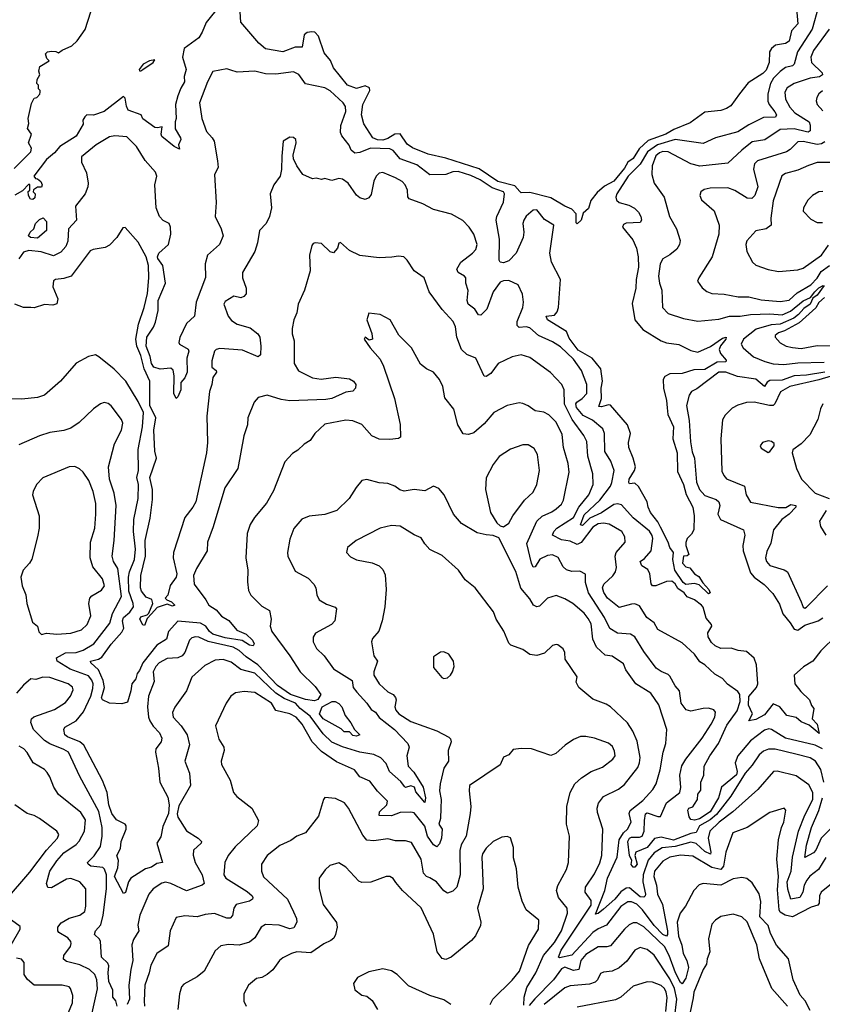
# Model space of a CAD drawing. Extents: x 1246230 to 1426786, y 660032 to 763141.
# Tile 453 of 566: x 1371733 to 1376315, y 710595 to 716219. Entities that reach past the tile are written whole.
import ezdxf

# ---------------------------------------------------------------- set-up
doc = ezdxf.new("R2010")
doc.units = 0

msp = doc.modelspace()

# ---------------------------------------------------------------- linework, layer by layer
at = {"layer": '0CON10XD'}
for points in [[(1371700.8, 715369.2), (1371795.8, 715465), (1371800.8, 715485), (1371783.3, 715515), (1371800, 715565), (1371777, 715597), (1371783.9, 715626.1), (1371781.2, 715655), (1371799.3, 715740.7), (1371815, 715770), (1371830, 715775), (1371847, 715793), (1371850, 715805), (1371850, 715815), (1371840, 715825), (1371840, 715845), (1371830, 715855), (1371833, 715877), (1371847.5, 715905), (1371842.5, 715925), (1371848.3, 715951.7), (1371900, 715985), (1371887.5, 715997.5), (1371879.2, 716025), (1371891.2, 716035), (1371915, 716039.6), (1371938.2, 716038.2), (1371955, 716030), (1371974.6, 716045.4), (1372030.6, 716069.4), (1372060.8, 716099.2), (1372107.2, 716162.7), (1372138.2, 716265)], [(1372875, 716300.3), (1372796.3, 716203.7), (1372775, 716148.1), (1372754.6, 716115), (1372671.1, 716055), (1372662.1, 716005), (1372682.9, 715935), (1372672.2, 715895), (1372673.1, 715865), (1372651.7, 715828.3), (1372635.9, 715784.1), (1372622, 715735), (1372626.7, 715655), (1372620, 715635), (1372620, 715595), (1372651.4, 715545), (1372652.9, 715535), (1372639.4, 715505), (1372645, 715480), (1372615, 715495.5), (1372545, 715552.7), (1372540.8, 715565), (1372546.4, 715606.4), (1372519.2, 715600.8), (1372505, 715604), (1372435, 715652.9), (1372425.5, 715675.5), (1372352.4, 715702.4), (1372341.6, 715725), (1372335, 715770), (1372325, 715780.8), (1372215, 715695.6), (1372154.5, 715674.5), (1372115.8, 715675.8), (1372104.4, 715665), (1372093.3, 715645), (1372095, 715622.5), (1372055, 715553.3), (1371961.1, 715495), (1371931.2, 715458.8), (1371885, 715420.9), (1371813.3, 715325), (1371822.5, 715312.5), (1371835, 715310), (1371852.5, 715295), (1371860, 715275), (1371857, 715263), (1371835, 715262.5), (1371811.7, 715248.3), (1371810, 715235), (1371820, 715225), (1371818.3, 715201.7), (1371807, 715193), (1371793.6, 715193.6), (1371782.5, 715215), (1371781.7, 715238.3), (1371790, 715245), (1371790, 715275), (1371785, 715280), (1371748.3, 715241.7), (1371705, 715216.7)], [(1376292.9, 716295), (1376257.2, 716165), (1376172.9, 716035), (1376154.5, 715965), (1376144.1, 715955.9), (1376105, 715945.8), (1376075, 715923.4), (1376035.6, 715885), (1376019.5, 715855), (1376004.4, 715795), (1376004.3, 715754.3), (1376011.4, 715735), (1376043.6, 715693.6), (1376053.9, 715675), (1376048.2, 715661.8), (1375979.5, 715660.5), (1375895, 715619.5), (1375831.9, 715578.1), (1375705, 715544.6), (1375635, 715512.5), (1375475, 715535.7), (1375374.8, 715505.2), (1375317.7, 715465), (1375275.6, 715394.4), (1375206, 715325), (1375142.1, 715225), (1375136.4, 715205), (1375139.2, 715189.2), (1375154.2, 715175), (1375209.9, 715159.9), (1375242.3, 715142.3), (1375265, 715120.6), (1375279.5, 715095), (1375282.9, 715075), (1375275, 715061.2), (1375195, 715057.5), (1375180.2, 715049.8), (1375174.3, 715035), (1375232.6, 714962.6), (1375253.4, 714913.4), (1375263.9, 714863.9), (1375264.7, 714805), (1375251.4, 714735), (1375251.1, 714685), (1375228.5, 714598.5), (1375245.3, 714505.3), (1375290.5, 714450.5), (1375395, 714384.4), (1375425, 714373.3), (1375495, 714363.6), (1375565, 714330.4), (1375605, 714320.4), (1375677, 714353), (1375745, 714399.6), (1375766, 714405), (1375764.3, 714395), (1375732.7, 714357.3), (1375726.8, 714335), (1375732.7, 714312.7), (1375766.7, 714275), (1375763.8, 714265), (1375715, 714262.2), (1375645, 714220.4), (1375580.4, 714219.6), (1375515, 714197.6), (1375445, 714196.8), (1375415, 714180.4), (1375406.8, 714163.2), (1375407.6, 714115), (1375425.6, 714045), (1375428.5, 714001.5), (1375433, 713965), (1375465, 713894), (1375462.4, 713825), (1375485.3, 713745), (1375488.8, 713638.8), (1375522.7, 713565), (1375537.2, 713507.2), (1375575.4, 713435), (1375584.2, 713385.8), (1375582, 713305), (1375568.8, 713281.2), (1375543.3, 713255), (1375536.4, 713233.6), (1375536.2, 713215), (1375552.5, 713165), (1375543.3, 713156.7), (1375522.9, 713155), (1375517.5, 713115), (1375535, 713093.8), (1375559.3, 713089.3), (1375584.3, 713055), (1375609.3, 713039.3), (1375632.7, 713002.7), (1375667.7, 712965), (1375674.2, 712945), (1375665, 712939.5), (1375612.1, 712992.1), (1375585, 712998.8), (1375535, 712993.3), (1375519.8, 713005), (1375473.7, 713075), (1375461.2, 713135), (1375464.6, 713175), (1375444.5, 713204.5), (1375435.5, 713235), (1375391.2, 713321.2), (1375375, 713351.6), (1375333.4, 713403.5), (1375320, 713435), (1375315.4, 713465), (1375265, 713553.2), (1375245, 713571.1), (1375215, 713568.1), (1375210.4, 713575), (1375211.7, 713595), (1375243.3, 713645), (1375247.8, 713665), (1375235.5, 713715), (1375210, 713775), (1375208.8, 713805), (1375219.3, 713855), (1375202.2, 713905), (1375105, 714016.7), (1375095, 714020.2), (1375055, 714007.6), (1375039.7, 714009.7), (1375054.1, 714055), (1375051.6, 714115), (1375059.5, 714155), (1375050, 714225), (1375001.7, 714285), (1374920.8, 714330.8), (1374869.6, 714399.6), (1374855, 714437.7), (1374745.5, 714505), (1374738.2, 714525), (1374785, 714531.2), (1374800.9, 714550.9), (1374808, 714575), (1374820.4, 714735), (1374768.5, 714835), (1374758.8, 714885), (1374782.5, 715045), (1374728.8, 715078.8), (1374685, 715133.8), (1374665, 715132), (1374625, 715096.9), (1374611.2, 715075), (1374605.5, 715055), (1374610.8, 715005), (1374606.9, 714975), (1374566.4, 714885), (1374525, 714841.4), (1374495, 714830.4), (1374476.2, 714835), (1374470.6, 714845), (1374472.5, 714965), (1374452.7, 715075), (1374456.7, 715095), (1374495, 715176), (1374500, 715225), (1374495, 715236), (1374429.1, 715259.1), (1374361.8, 715305), (1374308.5, 715328.5), (1374235, 715352.9), (1374205, 715350.3), (1374165, 715334.7), (1374075, 715333.1), (1374000.1, 715390.1), (1373905, 715423.6), (1373865, 715472), (1373845, 715481.2), (1373734.8, 715485.2), (1373675, 715461.5), (1373645, 715457.5), (1373625, 715474.4), (1373612.7, 715502.7), (1373570.9, 715555), (1373564.1, 715574.1), (1373565.8, 715615), (1373594.7, 715695), (1373593.4, 715723.4), (1373578.5, 715745), (1373505, 715812.9), (1373475, 715830), (1373365, 715852.5), (1373325.9, 715905.9), (1373295, 715921.2), (1373195, 715907.8), (1373135, 715910.6), (1373075, 715924.5), (1372975, 715920), (1372938.3, 715931.7), (1372915, 715938), (1372835, 715923.3), (1372805, 715863.8), (1372758.9, 715745), (1372772.2, 715655), (1372799.7, 715579.7), (1372832, 715545), (1372842, 715525), (1372862.5, 715412.5), (1372865.8, 715375), (1372845.6, 715335), (1372854.4, 715174.4), (1372849.5, 715095), (1372882.5, 715025), (1372893.6, 714985), (1372873.3, 714935), (1372804.6, 714875), (1372792.1, 714825), (1372793.2, 714746.8), (1372740, 714605), (1372730.9, 714525), (1372685.7, 714484.3), (1372646.3, 714403.7)], [(1376167.1, 716282.9), (1376175.3, 716195), (1376139.5, 716155), (1376125, 716095.7), (1376105, 716082.5), (1376046.9, 716073.1), (1376024.5, 716055), (1376013.8, 716035), (1376010.8, 715975), (1375995, 715931.5), (1375975, 715911.1), (1375892.2, 715857.8), (1375841.9, 715795), (1375792, 715728), (1375768, 715712), (1375735, 715701.1), (1375645, 715690.5), (1375560, 715630), (1375467.9, 715592.1), (1375421.3, 715565), (1375320.2, 715529.8), (1375269.2, 715480.8), (1375234.4, 715425.6), (1375204.6, 715405.4), (1375185, 715371.1), (1375125, 715297.6), (1375071.8, 715268.2), (1375028.7, 715231.3), (1374993.8, 715186.2), (1374979.2, 715140.8), (1374948.8, 715115), (1374938.1, 715075), (1374915, 715052.5), (1374909.2, 715059.2), (1374909.5, 715109.5), (1374885, 715137.5), (1374845, 715154.2), (1374765, 715201.6), (1374645, 715231.9), (1374595, 715230.6), (1374588.7, 715238.7), (1374560.2, 715270.2), (1374463.2, 715295), (1374355, 715367.1), (1374165, 715428), (1374065, 715450.6), (1373975, 715486.5), (1373945, 715508.4), (1373905, 715567.1), (1373875, 715566), (1373835, 715540.5), (1373805, 715530.6), (1373775, 715533), (1373748.5, 715545), (1373696.9, 715625), (1373684.3, 715675), (1373691.6, 715735), (1373732.4, 715815), (1373729.8, 715829.8), (1373705, 715840.8), (1373655, 715826.5), (1373605, 715846), (1373525, 715943.3), (1373507, 715987), (1373470.5, 716029.5), (1373438.8, 716125), (1373417, 716147), (1373400.4, 716150.4), (1373373.6, 716146.4), (1373356.6, 716133.4), (1373345, 716063.1), (1373305, 716062.9), (1373235, 716035.9), (1373135, 716053.5), (1373097.9, 716085), (1372995.5, 716205.5), (1372991.4, 716265)], [(1376354.8, 716165.2), (1376265, 716042.9), (1376250, 716005), (1376253.7, 715975), (1376313.6, 715915), (1376315.3, 715905), (1376298.2, 715891.9), (1376245, 715884.4), (1376155, 715854.7), (1376115, 715829.6), (1376101.8, 715805), (1376104.7, 715765), (1376128.7, 715718.7), (1376157.8, 715687.8), (1376239.7, 715635), (1376245.8, 715615.8), (1376245, 715584.4), (1376235, 715576.7), (1376225, 715577.7), (1376155, 715596.7), (1376075, 715591.6), (1375987.5, 715532.5), (1375915, 715521.2), (1375855.5, 715474.5), (1375775, 715400.5), (1375615, 715383.3), (1375565, 715395.4), (1375435, 715464.6), (1375405, 715466.5), (1375385, 715459.5), (1375365, 715441.8), (1375342.7, 715385), (1375341.1, 715335), (1375354.4, 715285), (1375412.2, 715205), (1375441.8, 715095), (1375483.1, 715025), (1375502.4, 714957.6), (1375500, 714935), (1375485, 714909.4), (1375444.7, 714875.3), (1375405, 714852.9), (1375388.5, 714825), (1375378.8, 714755), (1375384.6, 714715), (1375398.8, 714675), (1375401.9, 714575), (1375435, 714540.6), (1375522.6, 714512.6), (1375605, 714497.2), (1375725, 714508.8), (1375785, 714525.2), (1375845, 714525.2), (1375904.6, 714535.4), (1376015, 714538.9), (1376085, 714533.3), (1376132.3, 714555), (1376205, 714613.2), (1376247.6, 714632.4), (1376271.5, 714665), (1376295, 714688.1), (1376318.8, 714701.2)], [(1372425, 715926.2), (1372435, 715934), (1372495.5, 715974.5), (1372505, 715990), (1372472.9, 715985), (1372437.8, 715965), (1372414.6, 715934.6), (1372417, 715927), (1372425, 715926.2)], [(1376315, 715812.5), (1376294.6, 715795), (1376283.6, 715775), (1376280.4, 715755), (1376286.4, 715735), (1376318, 715698)], [(1376138.9, 712238.9), (1376111.5, 712245), (1376072.1, 712295), (1376035, 712311.5), (1375985, 712249.2), (1375935, 712221.4), (1375894.5, 712214.5), (1375916, 712255), (1375894.2, 712304.2), (1375895, 712352.5), (1375938.3, 712405), (1375946.1, 712425), (1375938.7, 712535), (1375925, 712573.1), (1375881.1, 712611.1), (1375835, 712616.1), (1375795, 712629.3), (1375735, 712627), (1375702.4, 712642.4), (1375682.7, 712662.7), (1375664.1, 712695), (1375662.2, 712717.8), (1375683.8, 712755), (1375682.2, 712765), (1375651.2, 712801.2), (1375633.9, 712863.9), (1375625.7, 712875), (1375585.5, 712905.5), (1375543.6, 712923.6), (1375525.7, 712945), (1375490.5, 712970.5), (1375475, 712996.9), (1375455, 713012.5), (1375425, 713009.5), (1375365, 712985.6), (1375345, 712986.2), (1375337.1, 712997.1), (1375329.5, 713055), (1375319.2, 713079.2), (1375285, 713100.4), (1375274.6, 713125), (1375298.9, 713141.1), (1375337.5, 713185), (1375347.1, 713255), (1375342.6, 713272.6), (1375328.1, 713298.1), (1375234.1, 713374.1), (1375167.8, 713447.8), (1375145, 713454.8), (1375125, 713449.2), (1375055, 713402.4), (1374987.2, 713372.8), (1374945, 713330.8), (1374935, 713334), (1374955, 713390.8), (1375045.1, 713474.9), (1375105.3, 713555), (1375114.1, 713575), (1375125.9, 713645), (1375108.2, 713698.2), (1375073, 713753), (1375071.1, 713855), (1375061.7, 713881.7), (1375001.9, 713931.9), (1374948.9, 713958.9), (1374912.4, 714005), (1374908.4, 714025), (1374912.5, 714035), (1374944.3, 714055.7), (1374970.8, 714085), (1374969.7, 714135), (1374939.6, 714215), (1374895, 714280.5), (1374820.5, 714350.5), (1374775, 714379.6), (1374694.3, 714415), (1374645, 714459.5), (1374625, 714464.5), (1374585, 714461.4), (1374572.5, 714472.5), (1374572.3, 714495), (1374605.4, 714575), (1374609.5, 714605), (1374602.4, 714652.4), (1374578.8, 714705), (1374525, 714728.9), (1374495, 714727.5), (1374475, 714719.5), (1374435, 714664.3), (1374400, 714565), (1374365, 714531.4), (1374352.6, 714532.6), (1374331.4, 714565), (1374293.6, 714593.6), (1374287.5, 714615), (1374293.1, 714673.1), (1374280, 714715), (1374279.2, 714745), (1374272, 714755), (1374236, 714775), (1374227.5, 714795), (1374250.8, 714835), (1374317.5, 714885), (1374336.7, 714906.7), (1374344.2, 714935), (1374325.6, 714995), (1374299.4, 715035), (1374262.7, 715072.7), (1374197.6, 715107.6), (1374095.4, 715135.4), (1374035, 715168.1), (1373955.9, 715195.9), (1373947.7, 715207.7), (1373946.7, 715245), (1373933.3, 715275), (1373915.3, 715295.3), (1373878, 715315), (1373805, 715345.6), (1373785, 715342.5), (1373767.1, 715325), (1373755, 715296.2), (1373739.3, 715220.7), (1373725, 715202), (1373705, 715192), (1373675, 715201.4), (1373655, 715217.1), (1373607.1, 715285), (1373575, 715308.9), (1373555, 715311.5), (1373515, 715300), (1373475, 715312), (1373455, 715306.2), (1373425, 715313.3), (1373405, 715310), (1373348.8, 715335), (1373314.5, 715384.5), (1373295.8, 715425), (1373294, 715445), (1373311.2, 715515), (1373308.8, 715535), (1373295.9, 715545.9), (1373275, 715548), (1373236.2, 715525), (1373228.8, 715438.8), (1373227, 715363), (1373220, 715325), (1373183.9, 715276.1), (1373162, 715225), (1373170, 715145), (1373159.4, 715095), (1373139.4, 715055), (1373101.4, 715015), (1373090, 714945), (1373074.4, 714895), (1373004.3, 714775), (1373004.4, 714745), (1373025.8, 714685), (1373025.8, 714654.2), (1373012.3, 714637.7), (1372995, 714630), (1372955, 714640.6), (1372905, 714609.2), (1372898.6, 714595), (1372922.5, 714525), (1372941.2, 714501.2), (1372975, 714480), (1373049.3, 714459.3), (1373092.9, 714425), (1373103.1, 714405), (1373110, 714355), (1373107.5, 714305), (1373095, 714294.3), (1373005, 714332.1), (1372875, 714340.5), (1372854.5, 714335.5), (1372844.4, 714325.6), (1372829.7, 714270.3), (1372829.4, 714235), (1372855, 714215.5), (1372856.1, 714205), (1372834.7, 714175), (1372829.6, 714135), (1372815.5, 714095), (1372800.5, 713955), (1372804.1, 713805), (1372798.3, 713745), (1372737.4, 713465), (1372721.8, 713435), (1372675.9, 713375), (1372611.6, 713175), (1372609.3, 713145), (1372629.2, 713055), (1372626.8, 713035), (1372592.6, 712987.4), (1372578.2, 712931.8), (1372562.9, 712915), (1372572.5, 712905), (1372598.9, 712895), (1372618.6, 712875), (1372605, 712870), (1372575, 712880.5), (1372517.9, 712862.1), (1372485.3, 712824.7), (1372461.2, 712798.8), (1372445, 712758.8), (1372435, 712763.3), (1372419.4, 712795), (1372425, 712808.5), (1372460, 712820), (1372470, 712830), (1372492.9, 712885), (1372486.9, 712906.9), (1372455, 712921.4), (1372428.6, 712955), (1372421.9, 712975), (1372424.5, 713045), (1372450.2, 713155), (1372448.4, 713245), (1372477.1, 713372.9), (1372490.5, 713479.5), (1372491.2, 713535), (1372475.6, 713605), (1372513.8, 713715), (1372504.1, 713755), (1372499.2, 713875), (1372509.9, 713945), (1372475.5, 714015.5), (1372474.9, 714154.9), (1372443.3, 714225), (1372425, 714301.1), (1372401.7, 714355), (1372396.2, 714395), (1372410.4, 714479.6), (1372443.6, 714575), (1372462.3, 714655), (1372470, 714745), (1372468.2, 714815), (1372455, 714864), (1372408.7, 714948.7), (1372335, 715032.5), (1372320.5, 715029.5), (1372288.1, 714975), (1372245, 714930.7), (1372221.3, 714918.7), (1372152.6, 714907.4), (1372135, 714898.1), (1372025.9, 714754.1), (1371985, 714740.9), (1371937.5, 714735), (1371925, 714726.7), (1371922.4, 714692.4), (1371950.8, 714625), (1371943.9, 714596.1), (1371921.2, 714588.8), (1371875, 714592.2), (1371816.1, 714573.9), (1371795.6, 714574.4), (1371755, 714574.5), (1371705, 714594.2)], [(1372646.3, 714403.7), (1372640.9, 714375), (1372645.5, 714365), (1372695, 714337.8), (1372699.1, 714325), (1372687.3, 714285), (1372688.2, 714205), (1372675.6, 714174.4), (1372652.4, 714147.6), (1372653.3, 714105), (1372635, 714064.2), (1372625, 714055.8), (1372613.4, 714083.4), (1372615.3, 714185.3), (1372608.2, 714218.2), (1372595, 714228.1), (1372535, 714222.2), (1372497.9, 714235), (1372484.8, 714255), (1372476.8, 714295), (1372453.9, 714355), (1372458.9, 714405), (1372497.1, 714462.9), (1372508.3, 714491.7), (1372522.5, 714557.5), (1372523.8, 714615), (1372564.5, 714715), (1372549.1, 714815), (1372520.4, 714855), (1372519.4, 714865), (1372527, 714885), (1372581.9, 714935), (1372595.7, 714995), (1372594.2, 715035), (1372586.5, 715055), (1372552.5, 715072.5), (1372531.1, 715095), (1372511.3, 715145), (1372503.3, 715276.7), (1372514.6, 715324.6), (1372508.7, 715348.7), (1372448.8, 715415), (1372399.4, 715495), (1372345, 715550.8), (1372275, 715556.7), (1372245, 715549.5), (1372169.4, 715505), (1372086.2, 715435), (1372085.3, 715405), (1372113.7, 715345), (1372124.2, 715285), (1372122, 715265), (1372105.9, 715224.1), (1372051.4, 715155), (1372056.7, 715075), (1372010.8, 715025), (1372008, 714955), (1371996.4, 714923.6), (1371968.1, 714891.9), (1371925, 714870), (1371855, 714894.2), (1371785, 714901.5), (1371755, 714891.2), (1371727.4, 714852.6)], [(1376328.9, 715521.1), (1376309.8, 715510.2), (1376285, 715506.7), (1376205, 715522.7), (1376175, 715521.5), (1376131.7, 715478.3), (1376110, 715465), (1375945, 715413.8), (1375927.1, 715395), (1375922.1, 715365), (1375947.1, 715265), (1375929.4, 715215), (1375912.1, 715197.9), (1375885, 715200.4), (1375815, 715244.2), (1375775, 715258.7), (1375675, 715257.1), (1375640.9, 715249.1), (1375620.6, 715235), (1375615.6, 715215), (1375625, 715190), (1375698.2, 715128.2), (1375726.5, 715045), (1375723.6, 714995), (1375686.5, 714865), (1375609.2, 714745), (1375602.9, 714725), (1375628, 714688), (1375656.3, 714666.3), (1375684.6, 714654.6), (1375755, 714651.8), (1375835, 714636.2), (1375895, 714635.4), (1375965, 714618.4), (1376075, 714610.3), (1376125, 714617.6), (1376171.7, 714658.3), (1376250, 714705), (1376285, 714742), (1376308.3, 714781.7), (1376355, 714815.6)], [(1376435, 715404.2), (1376285, 715403.8), (1376235.6, 715385.6), (1376175, 715360.3), (1376105, 715341.1), (1376083.2, 715326.8), (1376035, 715183.8), (1376021.5, 715085), (1376022.2, 715045), (1375995, 715025.4), (1375936.1, 715013.9), (1375884.6, 714955.4), (1375878.1, 714935), (1375884.4, 714895), (1375916.9, 714835), (1375935, 714816.9), (1376005, 714791.8), (1376065, 714781.5), (1376175, 714791.1), (1376205, 714800), (1376310.9, 714875), (1376349.5, 714930.5)], [(1376317.4, 715237.4), (1376295, 715236.4), (1376258.6, 715215), (1376232.4, 715187.6), (1376207.1, 715145), (1376206, 715125), (1376249.7, 715079.7), (1376285, 715061.4), (1376315, 715060)], [(1371835, 714972), (1371794.4, 714974.4), (1371782.5, 714985), (1371792.5, 715005), (1371812.5, 715025), (1371822.5, 715055), (1371845, 715077.5), (1371867, 715087), (1371886.1, 715066.1), (1371885.7, 715014.3), (1371835, 714972)], [(1376315, 712055.2), (1376275, 712075.8), (1376105, 712115.2), (1376025, 712165.4), (1376009.3, 712169.3), (1375985, 712161.4), (1375905, 712100), (1375832.8, 712015), (1375817, 711975), (1375829.4, 711925), (1375825, 711905.9), (1375740.2, 711835), (1375721.9, 711775), (1375675, 711694.8), (1375614.3, 711654.3), (1375585, 711646.8), (1375565, 711651.8), (1375555, 711666.2), (1375546.2, 711705), (1375552.5, 711715), (1375575, 711723.8), (1375585, 711738.8), (1375602.2, 711765), (1375604.7, 711795), (1375622.1, 711817.9), (1375621.9, 711865), (1375639, 711905), (1375640, 711955), (1375672.2, 712015), (1375721.3, 712085), (1375770.5, 712189.5), (1375827.9, 712272.1), (1375845.6, 712325), (1375844.6, 712365), (1375832.7, 712382.7), (1375774.1, 712424.1), (1375745, 712455.7), (1375701.1, 712481.1), (1375645, 712534.2), (1375615, 712551.9), (1375584.6, 712594.6), (1375515, 712660), (1375375, 712735.4), (1375354.6, 712775), (1375312.9, 712805), (1375271.3, 712871.3), (1375245, 712882.3), (1375225, 712881.7), (1375155, 712861.8), (1375088.2, 712915), (1375067.6, 712947.6), (1375060.8, 712975), (1375067.1, 712995), (1375118.1, 713041.9), (1375134.4, 713065.6), (1375139.3, 713090.7), (1375132.9, 713155), (1375137, 713175), (1375189.6, 713235), (1375187.3, 713265), (1375170, 713295), (1375097.4, 713337.4), (1375065, 713342.8), (1375035, 713340), (1375005, 713320.7), (1374937.3, 713232.7), (1374915, 713222.5), (1374875, 713241), (1374825, 713247.9), (1374774.6, 713275), (1374782.1, 713295), (1374799.6, 713315), (1374895, 713375.9), (1374925.1, 713434.9), (1374982.2, 713505), (1375006.8, 713565), (1375005.3, 713625), (1374976.9, 713726.9), (1374970.1, 713810.1), (1374953.1, 713845), (1374887.6, 713935), (1374842.3, 714022.3), (1374841.8, 714105), (1374828.2, 714135), (1374763.3, 714203.3), (1374645, 714290), (1374595, 714305.4), (1374545, 714293.6), (1374465, 714255.4), (1374421.8, 714198.2), (1374395, 714181.1), (1374383.8, 714183.8), (1374336, 714285), (1374285, 714307.1), (1374254.4, 714335), (1374228.1, 714405), (1374220.8, 714465), (1374207.5, 714495), (1374144, 714564), (1374069.4, 714665), (1374041.4, 714745), (1373984.2, 714785), (1373945, 714846.2), (1373925, 714864), (1373895, 714869.2), (1373856.9, 714863.1), (1373785, 714858.1), (1373675, 714872.5), (1373615, 714901.2), (1373565, 714946), (1373555, 714943.3), (1373547.5, 714915), (1373525, 714888), (1373505, 714894.2), (1373455, 714940.8), (1373420, 714945), (1373408.8, 714941.2), (1373400.5, 714929.5), (1373386.7, 714875), (1373390, 714785), (1373359.4, 714675), (1373323.1, 714595), (1373315.6, 714545), (1373297.1, 714505), (1373288.1, 714455), (1373288.6, 714425), (1373299.2, 714385), (1373300.5, 714255), (1373323.6, 714213.6), (1373405, 714174.1), (1373453.4, 714166.6), (1373537.1, 714177.1), (1373615, 714167.5), (1373638.8, 714155), (1373651.2, 714135), (1373650, 714115), (1373635, 714098), (1373595, 714091.2), (1373514.4, 714055.6), (1373481.1, 714048.9), (1373275, 714042.3), (1373225, 714050), (1373145, 714074.4), (1373095, 714062), (1373070.8, 714035), (1373035.6, 713945), (1373033.1, 713905), (1373011.4, 713841.4), (1372977.1, 713655), (1372904.5, 713545), (1372837.1, 713322.9), (1372804, 713235), (1372803.1, 713185), (1372741.9, 713085), (1372725.7, 713045), (1372729.2, 712995), (1372794.5, 712905), (1372811.8, 712875), (1372855, 712848.4), (1372885, 712812.7), (1372926.9, 712786.9), (1372972.8, 712732.8), (1373025, 712709), (1373062.4, 712675), (1373070.5, 712655), (1373065, 712643.3), (1373045, 712646.7), (1373003.5, 712673.5), (1372905, 712689.2), (1372835, 712710.2), (1372815.7, 712725), (1372795.6, 712755.6), (1372765, 712772.8), (1372635, 712783.1), (1372581.6, 712725), (1372570, 712680), (1372515, 712645.8), (1372434.9, 712545.1), (1372417.4, 712502.7), (1372403.6, 712485), (1372395.5, 712454.5), (1372373, 712425), (1372367.6, 712385), (1372348.3, 712321.7), (1372315, 712311.1), (1372245, 712315.2), (1372204.7, 712334.7), (1372199.9, 712345), (1372205.2, 712365)], [(1376325, 714700.6), (1376285, 714645.3), (1376260.7, 714629.3), (1376245.8, 714595), (1376210, 714570), (1376179.5, 714535), (1376152.8, 714515), (1376075, 714480.9), (1376023.6, 714476.4), (1375938, 714452), (1375864, 714395), (1375851.2, 714365), (1375863.3, 714345), (1375922.9, 714292.9), (1375986.8, 714266.8), (1376035, 714253.3), (1376095, 714249.4), (1376175, 714259.3), (1376325, 714262.8)], [(1376327.3, 714632.7), (1376295, 714604), (1376277, 714573), (1376182.7, 714487.3), (1376098.7, 714441.3), (1376065, 714431.5), (1376046, 714415), (1376046, 714405), (1376075, 714373.3), (1376108, 714355), (1376145, 714346.7), (1376195, 714341.9), (1376285, 714357.9), (1376427.2, 714357.2)], [(1376322.8, 711865), (1376306, 711936), (1376276.7, 711985), (1376245, 712002.7), (1376163.4, 712023.4), (1376045, 712053.5), (1376007.6, 712052.4), (1375979.5, 712040.5), (1375955, 712019.5), (1375915, 711960.9), (1375875, 711916.4), (1375793, 711785), (1375710.4, 711679.6), (1375675, 711649.1), (1375614.3, 711615), (1375593.9, 711576.1), (1375565, 711571.6), (1375465, 711532.5), (1375395, 711549.3), (1375357.5, 711542.5), (1375315, 711490.4), (1375250.5, 711465), (1375244, 711445), (1375257.3, 711395), (1375245, 711378.1), (1375235, 711378.9), (1375224.1, 711394.1), (1375226.7, 711416.7), (1375213.3, 711445), (1375204.3, 711525), (1375214.6, 711545), (1375225, 711550.1), (1375270.7, 711549.3), (1375285.9, 711555), (1375297.6, 711585), (1375300, 711645), (1375305, 711683.1), (1375315, 711688.8), (1375375, 711667.8), (1375391.2, 711668.8), (1375424.7, 711745.3), (1375502, 711805), (1375506.9, 711833.1), (1375501.3, 711905), (1375512.9, 711957.1), (1375535, 711996.2), (1375628.9, 712115), (1375681.2, 712195), (1375701.6, 712235), (1375704.6, 712264.6), (1375695, 712276.5), (1375665, 712285.9), (1375634.7, 712285.3), (1375565, 712268.8), (1375537.9, 712277.9), (1375508.5, 712315), (1375500, 712385), (1375474.5, 712415), (1375445, 712469.4), (1375435, 712480), (1375395, 712495.5), (1375366, 712516), (1375295, 712611.1), (1375244.7, 712694.7), (1375219.6, 712709.6), (1375145, 712714.5), (1375101.3, 712741.3), (1375071.2, 712805), (1374980, 712945), (1374963.4, 713005), (1374963, 713053), (1374929.7, 713069.7), (1374885, 713067.8), (1374855, 713076), (1374836, 713095), (1374806.6, 713146.6), (1374775, 713162.1), (1374745, 713159.4), (1374702.8, 713137.2), (1374675, 713093.5), (1374665, 713092), (1374653.7, 713115), (1374627.1, 713227.1), (1374685, 713354.4), (1374715, 713382.7), (1374771.3, 713408.7), (1374795, 713426.2), (1374825, 713452.7), (1374836.6, 713475), (1374868.9, 713635), (1374864, 713685), (1374837.1, 713775), (1374829.2, 713849.2), (1374795, 713920.6), (1374752.6, 713962.6), (1374725, 713977.5), (1374675.4, 713985.4), (1374635, 714012.9), (1374605, 714027.5), (1374585, 714030), (1374515, 714015.8), (1374440, 713975), (1374385, 713910), (1374325, 713860), (1374295, 713849.4), (1374265, 713854.3), (1374234.5, 713904.5), (1374211.4, 713995), (1374159.7, 714059.7), (1374147.5, 714125), (1374130, 714165), (1374095, 714205.8), (1374054.3, 714224.3), (1374020.9, 714250.9), (1373969.2, 714345), (1373897.8, 714417.8), (1373847.5, 714505), (1373790, 714535), (1373725, 714542.5), (1373714.4, 714505), (1373743.3, 714426.7), (1373746, 714394), (1373728.3, 714388.3), (1373705, 714406.7), (1373700, 714395), (1373733.3, 714345), (1373790, 714280), (1373809.8, 714239.8), (1373872.9, 714055), (1373905, 713907.5), (1373907.5, 713835), (1373895, 713827.5), (1373845, 713820.5), (1373785, 713823.8), (1373743.2, 713843.2), (1373685, 713907.9), (1373635, 713928.9), (1373595, 713931.1), (1373475, 713908), (1373416.7, 713855), (1373391.2, 713815), (1373356.7, 713795), (1373320.5, 713759.5), (1373289.5, 713740.5), (1373245.9, 713694.1), (1373181.7, 713528.3), (1373142, 713458), (1373073.3, 713376.7), (1373048.1, 713335), (1373032.2, 713285), (1373024.4, 713145), (1373035.5, 713075), (1373032.4, 713007.6), (1373039.3, 712959.3), (1373053, 712933), (1373115, 712868.5), (1373158, 712845), (1373167.5, 712795), (1373162.9, 712755), (1373171.9, 712725), (1373275, 712586.5), (1373333.2, 712495), (1373420.1, 712410.1), (1373452.2, 712365), (1373433.8, 712336.1), (1373415, 712329.1), (1373365, 712336.7), (1373278.3, 712365), (1373205, 712415.4), (1373091.6, 712535), (1373025, 712580.6), (1372985, 712616.4), (1372952.1, 712635), (1372808.3, 712668.3), (1372755, 712692.3), (1372735.5, 712694.5), (1372715, 712688.1), (1372701.1, 712675), (1372674.6, 712605), (1372660, 712585), (1372635, 712573.4), (1372575, 712570.3), (1372528.5, 712545), (1372508.9, 712525), (1372495.4, 712495), (1372500.3, 712439.7), (1372467.3, 712355), (1372463, 712295), (1372467.6, 712235), (1372475, 712214.4), (1372494.1, 712184.1), (1372530.7, 712145), (1372544.6, 712115), (1372540.4, 712095), (1372510.3, 712055), (1372508.2, 712035), (1372525.3, 711945), (1372532.8, 711865), (1372578.2, 711778.2), (1372586, 711735), (1372582, 711685), (1372549.3, 711610.7)], [(1372205.2, 712365), (1372216.5, 712405), (1372208.4, 712445), (1372182.7, 712505), (1372137.9, 712545), (1372137.5, 712555), (1372183.3, 712566.7), (1372201.8, 712578.2), (1372255, 712652.7), (1372315, 712720), (1372326.8, 712743.2), (1372319.4, 712785), (1372324.7, 712805), (1372361.7, 712835), (1372381.5, 712865), (1372380, 712885), (1372356.2, 712955), (1372354, 713035), (1372359, 713065), (1372387.2, 713135), (1372394.4, 713195), (1372381.6, 713295), (1372383.3, 713365), (1372409.2, 713485), (1372410.9, 713565), (1372402.2, 713605), (1372411.6, 713645), (1372408.8, 713765), (1372433.7, 713893.6), (1372440, 713975), (1372408.9, 714038.9), (1372339.4, 714155), (1372272.8, 714222.8), (1372185, 714294), (1372165, 714304), (1372125, 714295.8), (1372055, 714258), (1371965.4, 714154.6), (1371873.8, 714075), (1371835, 714061.1), (1371745, 714052.3), (1371675, 714053.1)], [(1376328.9, 714205), (1376225, 714188.4), (1376155, 714185.1), (1376085, 714161.1), (1376015, 714158.8), (1376000.5, 714149.5), (1375985, 714124.7), (1375935, 714166.4), (1375831.1, 714181.1), (1375763.5, 714206.5), (1375725, 714205.3), (1375599.1, 714110.9), (1375568.8, 714095), (1375555.6, 714074.4), (1375538.9, 714015), (1375555, 713930), (1375562.3, 713807.7), (1375570.9, 713750.9), (1375584.3, 713715), (1375597.4, 713577.4), (1375613.8, 713535), (1375645, 713500.7), (1375708.5, 713478.5), (1375725, 713465.7), (1375728.9, 713445), (1375718.7, 713395), (1375734.4, 713364.4), (1375864.4, 713305), (1375873.1, 713275), (1375860.9, 713215), (1375862.5, 713185), (1375905, 713060), (1375926, 713035), (1375982.3, 712992.3), (1376032.5, 712942.5), (1376071.1, 712881.1), (1376089, 712825), (1376132.2, 712775), (1376155, 712737.5), (1376175, 712733), (1376215, 712760.9), (1376291.1, 712785), (1376316.9, 712803.1)], [(1376365, 714183.8), (1376295, 714161.6), (1376130, 714125), (1376076.4, 714093.6), (1376044.5, 714025.5), (1376034.4, 714015.6), (1376012.5, 714015), (1375925, 714033.9), (1375882.6, 714032.6), (1375832.2, 714017.8), (1375800, 714000), (1375759.7, 713960.3), (1375745.4, 713934.6), (1375735.4, 713824.6), (1375741.3, 713641.3), (1375751.8, 713615), (1375767.5, 713597.5), (1375871.2, 713555), (1375880, 713505), (1375905, 713462.9), (1376062.3, 713432.3), (1376106.3, 713433.7), (1376135, 713450.2), (1376162.9, 713445), (1376163.8, 713435), (1376124.7, 713395), (1376084.7, 713365), (1376036.2, 713305), (1376020.8, 713229.2), (1375997.7, 713182.3), (1375991.1, 713145), (1375996.2, 713125), (1376015, 713102.3), (1376097.8, 713077.8), (1376115.9, 713065.9), (1376193.3, 712895), (1376205, 712863.3), (1376215, 712858.8), (1376225, 712864), (1376345, 712985.9)], [(1372549.3, 711610.7), (1372537.8, 711552.2), (1372516.2, 711515), (1372547.5, 711405), (1372515, 711399.3), (1372485, 711379.5), (1372450.2, 711369.8), (1372366.2, 711315), (1372353.1, 711295), (1372336, 711234), (1372325, 711228.8), (1372273.3, 711325), (1372292.8, 711375), (1372296.7, 711416.7), (1372287.2, 711445), (1372307.8, 711485), (1372311.7, 711525), (1372341.2, 711595), (1372341.4, 711615), (1372333.8, 711625), (1372285, 711648.9), (1372259.4, 711685), (1372241.6, 711735), (1372231.6, 711805), (1372205, 711874.4), (1372098.6, 712075), (1372075, 712093.9), (1372005, 712122.5), (1371990, 712135), (1371985.5, 712164.5), (1371990.8, 712179.2), (1372055.4, 712215), (1372097.6, 712265), (1372138, 712355), (1372151, 712399), (1372152.1, 712425), (1372145, 712447.5), (1372125, 712471.6), (1372019.8, 712509.8), (1371946.4, 712555), (1371942.7, 712575), (1371995, 712602.7), (1372055, 712604.2), (1372095, 712617.5), (1372155.1, 712654.9), (1372247.5, 712772.5), (1372262, 712828), (1372313.5, 712925), (1372293.8, 713083.8), (1372268.9, 713125), (1372261.1, 713155), (1372272.8, 713245), (1372284.2, 713445), (1372272.6, 713515), (1372244.7, 713595), (1372239.6, 713665), (1372274, 713796), (1372312.9, 713875), (1372322.1, 713915), (1372314.5, 713935), (1372254, 714014), (1372237, 714027), (1372215, 714032.1), (1372194.7, 714025.3), (1372154.1, 713995.9), (1372071.5, 713918.5), (1372025, 713886.2), (1371985, 713872.1), (1371905, 713860.5), (1371845, 713842.2), (1371728.3, 713791.7)], [(1376317.1, 714025), (1376303.7, 713996.3), (1376290, 713935), (1376242.8, 713847.2), (1376193.4, 713796.6), (1376147.5, 713762.5), (1376142.5, 713745), (1376167.5, 713655), (1376196, 713595), (1376274, 713515), (1376353.6, 713483.6)], [(1374495, 713322.5), (1374525, 713343.3), (1374548, 713385), (1374614.6, 713475.4), (1374665, 713520), (1374685.5, 713565), (1374699.6, 713645), (1374687.9, 713735), (1374669.1, 713769.1), (1374635, 713790.6), (1374605, 713790.6), (1374534.7, 713765.3), (1374470, 713725), (1374435, 713679.2), (1374395, 713603.3), (1374392.7, 713535), (1374420.8, 713405), (1374457.5, 713345), (1374475, 713327.5), (1374495, 713322.5)], [(1376005, 713747.5), (1376015, 713752.5), (1376040, 713785), (1376039.3, 713799.3), (1376025, 713810), (1376005, 713813.3), (1375972.5, 713805), (1375960, 713785), (1375965, 713772.5), (1376005, 713747.5)], [(1371856.7, 712706.7), (1371885, 712714.5), (1371945, 712708.9), (1372025, 712714.7), (1372085, 712734), (1372117.5, 712765), (1372138.8, 712815), (1372127.3, 712885), (1372133.8, 712915), (1372145, 712927.9), (1372199.4, 712960.6), (1372216.4, 712985), (1372204.6, 713025), (1372149.8, 713095), (1372134.8, 713145), (1372137.1, 713235), (1372161.6, 713315), (1372167.9, 713395), (1372167.9, 713455), (1372152.4, 713525), (1372126.6, 713586.6), (1372095.3, 713635.3), (1372074.6, 713654.6), (1372046.5, 713666.5), (1372014.5, 713665.5), (1371865, 713602), (1371829.2, 713565), (1371808.6, 713525), (1371805.6, 713505), (1371844.3, 713385), (1371844.2, 713314.2), (1371833.3, 713265), (1371802.1, 713137.9), (1371789.2, 713115), (1371752.5, 713075), (1371740, 713035), (1371746.9, 712985), (1371766.9, 712935), (1371773.1, 712885), (1371805, 712777.5), (1371833.8, 712755), (1371842.5, 712722.5), (1371856.7, 712706.7)], [(1376335, 711434.8), (1376292.8, 711365), (1376243.4, 711326.5), (1376226.2, 711305), (1376211.5, 711275), (1376204.1, 711235), (1376187.2, 711205), (1376135, 711195.4), (1376117.2, 711252.8), (1376114.5, 711295), (1376136.7, 711355), (1376145.5, 711435), (1376179.1, 711585), (1376214.2, 711675), (1376260.9, 711765), (1376260.7, 711805), (1376238.6, 711848.6), (1376165, 711900.4), (1376056.9, 711926.9), (1376035.3, 711924.7), (1375947.2, 711822.8), (1375804.7, 711695), (1375726.1, 711635), (1375672.9, 711585), (1375663.8, 711545), (1375679.1, 711465), (1375676.5, 711453.5), (1375645, 711467.6), (1375595, 711513.8), (1375565, 711522.2), (1375475, 711497.4), (1375400.5, 711489.5), (1375355, 711460.5), (1375321.5, 711418.5), (1375292.4, 711335), (1375290.8, 711295), (1375304.7, 711225), (1375303.6, 711215), (1375295, 711208.2), (1375275, 711209), (1375215, 711260.7), (1375195, 711259.1), (1375165, 711237), (1375129.7, 711195), (1375065, 711138.4), (1375035, 711114.7), (1375020.2, 711110.2), (1375072.5, 711245), (1375089.4, 711315), (1375143.3, 711436.7), (1375154.3, 711535), (1375180, 711575), (1375203.3, 711595), (1375224.5, 711635), (1375211.3, 711685), (1375217.1, 711702.9), (1375291.1, 711758.9), (1375347.6, 711822.4), (1375365.9, 711854.1), (1375389.6, 711935), (1375406.4, 712035), (1375421.5, 712085), (1375426.6, 712165), (1375380.7, 712305), (1375335, 712371.9), (1375250, 712425), (1375193.8, 712505), (1375179.1, 712539.1), (1375115, 712583.1), (1375075, 712590.4), (1375024.8, 712634.8), (1375005, 712681.2), (1374995, 712768.8), (1374978.3, 712798.3), (1374955, 712829.4), (1374890, 712885), (1374845, 712911.9), (1374795, 712930), (1374745, 712916), (1374701, 712869), (1374685, 712865.8), (1374665.6, 712875.6), (1374645, 712912.2), (1374593, 712973), (1374565, 713067.5), (1374468.8, 713258.8), (1374435, 713273.3), (1374395, 713276.2), (1374345, 713289.2), (1374255, 713341.4), (1374208.5, 713395), (1374156, 713506), (1374125, 713540.6), (1374095, 713554.3), (1374045, 713528.6), (1373985.6, 713535.6), (1373927.2, 713527.2), (1373903.8, 713533.8), (1373873.8, 713555), (1373835, 713570.6), (1373784.5, 713574.5), (1373715, 713592.5), (1373686.7, 713586.7), (1373652.8, 713547.2), (1373614.3, 713485), (1373543.8, 713415), (1373475, 713392.5), (1373385, 713383.3), (1373343.9, 713366.1), (1373297.4, 713312.6), (1373275, 713252.5), (1373261.4, 713175), (1373264.3, 713155), (1373305, 713070), (1373378.9, 713028.9), (1373411.2, 712995), (1373423.3, 712975), (1373428.8, 712935), (1373442, 712905), (1373485, 712880), (1373534, 712864), (1373541.2, 712855), (1373532, 712785), (1373512, 712765), (1373420.8, 712715), (1373407.3, 712692.7), (1373407.5, 712665), (1373427.6, 712627.6), (1373470, 712585), (1373525, 712511.4), (1373630.5, 712445), (1373636, 712405), (1373657.9, 712377.9), (1373715.4, 712315), (1373739.4, 712279.4), (1373763.2, 712263.2), (1373785, 712233.8), (1373872.5, 712165), (1373949.4, 712085), (1373955.7, 712065), (1373942.9, 712015), (1373950, 711955), (1373982.1, 711922.1), (1374035.2, 711835), (1374049.8, 711775), (1374045, 711748.1), (1373995, 711808.8), (1373986.4, 711836.4), (1373965, 711843.2), (1373935, 711834.6), (1373929.2, 711839.2), (1373908.1, 711868.1), (1373844.4, 711924.4), (1373825, 711970.4), (1373795, 712002.4), (1373755, 712021.3), (1373675, 712035.6), (1373575, 712065.6), (1373515, 712093.5), (1373465, 712141.1), (1373390.4, 712240.4), (1373332.9, 712285), (1373306.9, 712315), (1373241.8, 712341.8), (1373195, 712373.2), (1373075, 712486.2), (1372995, 712507.6), (1372940.2, 712550.2), (1372895, 712565.2), (1372848.2, 712561.8), (1372790.4, 712529.6), (1372715, 712464.3), (1372685, 712386), (1372618.3, 712291.7), (1372605, 712262.5), (1372608.5, 712235), (1372655, 712186.5), (1372688, 712135), (1372701.9, 712078.1), (1372674.5, 711985), (1372701.4, 711915), (1372707.5, 711845), (1372641.9, 711728.1), (1372632.4, 711682.4), (1372635.4, 711665), (1372685, 711585.8), (1372751.2, 711545), (1372770, 711525), (1372768.8, 711515), (1372725.8, 711475), (1372723.3, 711446.7), (1372734.1, 711405), (1372774.1, 711335), (1372785.6, 711285), (1372773.8, 711275), (1372685, 711244), (1372595, 711285.3), (1372565, 711292.9), (1372545, 711286.8), (1372495, 711255.4), (1372470.6, 711225), (1372418.4, 711105), (1372406.9, 711046.9), (1372413.1, 711015), (1372383.2, 710965), (1372372.9, 710935), (1372379, 710845), (1372366.3, 710795), (1372356.1, 710705), (1372360, 710625), (1372346.4, 710595)], [(1376336.9, 713415), (1376298.8, 713355), (1376303.8, 713325), (1376335.6, 713275.6)], [(1376425, 711328.2), (1376308.2, 711235), (1376298.5, 711215), (1376297.6, 711172.4), (1376288.4, 711161.6), (1376250.5, 711149.5), (1376145, 711094.5), (1376103.6, 711103.6), (1376075, 711121.3), (1376068.2, 711135), (1376059, 711249), (1376065.1, 711325.1), (1376054.7, 711425), (1376065.3, 711535), (1376081.2, 711605), (1376094.5, 711635), (1376106, 711705), (1376096.4, 711716.4), (1376015, 711690), (1375885, 711604.3), (1375804.3, 711575.7), (1375764, 711465), (1375750.7, 711385), (1375735, 711365.7), (1375685, 711376.2), (1375575, 711441.1), (1375505, 711447.4), (1375445, 711435.8), (1375405, 711412.2), (1375356.7, 711355), (1375352.1, 711325), (1375369, 711275), (1375373.7, 711225), (1375402.5, 711165), (1375430.7, 711015), (1375431.1, 710995), (1375425, 710985.4), (1375405, 710994.8), (1375355, 711044.6), (1375288, 711135), (1375255, 711167.8), (1375225, 711180.7), (1375205, 711180.2), (1375165, 711154.1), (1375083.4, 711046.6), (1375035, 711026.8), (1375005, 711006.1), (1374885, 710875.3), (1374815, 710860), (1374808.1, 710865), (1374824.4, 710905), (1374995, 711161.1), (1374995, 711188.5), (1374961.5, 711235), (1374962.3, 711265), (1375015, 711341.1), (1375045, 711403.1), (1375055.8, 711445), (1375061.5, 711595), (1375031.3, 711691.3), (1375028.9, 711715), (1375036.4, 711743.6), (1375065, 711782.3), (1375150.8, 711825), (1375185, 711850), (1375261.8, 711948.2), (1375272, 711975), (1375274.1, 712005), (1375257.7, 712097.7), (1375232.5, 712155), (1375202.2, 712202.2), (1375105, 712294.4), (1375080.2, 712310.2), (1375005, 712339.1), (1374924.3, 712405), (1374909.2, 712435), (1374915, 712466.7), (1374846.1, 712566.1), (1374844, 712605), (1374836.2, 712625), (1374805, 712648.8), (1374795, 712651.2), (1374775, 712643.8), (1374729.7, 712600.3), (1374685, 712588), (1374645, 712593.3), (1374605, 712622.5), (1374537, 712647), (1374525, 712657.5), (1374495.7, 712725.7), (1374453.1, 712795), (1374437.3, 712837.3), (1374332.5, 712975), (1374275, 713019.2), (1374238, 713075), (1374145, 713158.8), (1374075, 713192.5), (1374045.3, 713225.3), (1374025, 713259.2), (1373985, 713276.2), (1373905, 713325.7), (1373855, 713330.6), (1373790, 713315), (1373653.8, 713245), (1373604, 713205), (1373598.8, 713175), (1373621.7, 713151.7), (1373655, 713134.4), (1373745, 713117.1), (1373785, 713098.9), (1373805, 713079.2), (1373818.5, 713048.5), (1373825.6, 712965), (1373818.1, 712865), (1373801.9, 712785), (1373783.6, 712726.4), (1373746.2, 712685), (1373740.8, 712665), (1373754.3, 712585), (1373774.5, 712554.5), (1373754.2, 712495), (1373754.7, 712475), (1373784.5, 712425), (1373835, 712380.9), (1373864.7, 712364.7), (1373878, 712348), (1373881.8, 712335), (1373874.7, 712294.7), (1373880.8, 712275), (1373897.5, 712255), (1373965, 712210), (1374115, 712157.5), (1374181.8, 712121.8), (1374191.3, 712111.3), (1374195.6, 712095), (1374179.7, 712045), (1374181.1, 711985), (1374155, 711943.8), (1374133.6, 711855), (1374129.7, 711815), (1374138.7, 711765), (1374136.5, 711716.5), (1374134.3, 711655.7), (1374125.8, 711625), (1374143.6, 711595), (1374140.9, 711545), (1374128.8, 711511.2), (1374115, 711494.5), (1374095, 711506.2), (1374060, 711555), (1374045, 711613.6), (1373985, 711688.6), (1373965, 711693.6), (1373905, 711690.9), (1373855, 711671.6), (1373785, 711674.6), (1373786.3, 711695), (1373827.7, 711735), (1373832.2, 711755), (1373775, 711811.9), (1373730.8, 711870.8), (1373674.3, 711895), (1373644.5, 711934.5), (1373541.1, 711981.1), (1373455, 712039.3), (1373402.9, 712095), (1373344.7, 712195), (1373310.3, 712235), (1373275, 712253.5), (1373195, 712273.9), (1373170, 712315), (1373075, 712375.4), (1373015, 712381.5), (1372965, 712374.4), (1372938.6, 712355), (1372911.9, 712315), (1372851.1, 712185), (1372870.3, 712110.3), (1372898.6, 712065), (1372900, 712045), (1372882.5, 711985), (1372884.5, 711965), (1372933.3, 711875), (1372952.9, 711805), (1372971.7, 711781.7), (1373058.6, 711715), (1373096.9, 711645), (1373087.8, 711615), (1372963.5, 711495), (1372922.7, 711445), (1372903.6, 711405), (1372898.8, 711335), (1372910, 711315), (1373031.2, 711238.8), (1373059.4, 711215), (1373064.3, 711205), (1373060.8, 711195), (1373043.8, 711185), (1372968.9, 711165), (1372955.4, 711145), (1372947.2, 711102.8), (1372935, 711087.8), (1372915, 711087.5), (1372845, 711113.2), (1372791.6, 711108.4), (1372745, 711095.5), (1372675, 711100), (1372625, 711090.8), (1372592.2, 711015), (1372581.1, 710928.9), (1372515, 710885.7), (1372481.5, 710818.5), (1372472.3, 710775), (1372446.7, 710705), (1372442.8, 710615), (1372445.5, 710584.5)], [(1376395, 712701.5), (1376305.6, 712615), (1376260.4, 712555), (1376207.6, 712522.4), (1376154.3, 712475), (1376157.1, 712425), (1376191.7, 712381.7), (1376241.6, 712335), (1376252.9, 712302.9), (1376266.7, 712285), (1376257.5, 712225), (1376285.5, 712195.5), (1376297.1, 712142.9), (1376239.4, 712189.4), (1376195, 712207.8), (1376165, 712233.4), (1376138.9, 712238.9)], [(1374155, 712456.7), (1374175, 712460), (1374192.5, 712475), (1374203.3, 712495), (1374213.3, 712525), (1374208.8, 712555), (1374182.5, 712595), (1374155, 712608.8), (1374135, 712606.2), (1374095, 712580), (1374095, 712520), (1374142.7, 712462.7), (1374155, 712456.7)], [(1372288.9, 710585), (1372280.8, 710615), (1372265, 710635.8), (1372264.1, 710675.9), (1372242, 710725), (1372236.9, 710775), (1372242, 710815), (1372235, 710829.7), (1372198.9, 710865), (1372193.2, 710955), (1372187.8, 710967.8), (1372159.2, 710995), (1372166, 711015), (1372195, 711050), (1372209.4, 711105), (1372227.7, 711255), (1372227.6, 711335), (1372216.7, 711366.7), (1372207, 711377), (1372139.2, 711385), (1372122.9, 711395), (1372120, 711405), (1372157.4, 711442.6), (1372193.1, 711496.9), (1372204.2, 711555), (1372203.6, 711605), (1372185, 711697.5), (1372075, 711896.5), (1372010.4, 712035), (1371985, 712051.6), (1371905, 712082.4), (1371875, 712102.1), (1371811.8, 712165), (1371796.7, 712205), (1371799.6, 712225), (1371813.1, 712236.9), (1371930.5, 712279.5), (1371995, 712319.1), (1372022.3, 712355), (1372037.6, 712392.4), (1372035, 712406.5), (1372008.9, 712425), (1371905, 712461.1), (1371865, 712463.1), (1371825, 712450.8), (1371795.6, 712454.4), (1371755, 712418.8), (1371715, 712371.8)], [(1373655, 712126.2), (1373635, 712130), (1373615, 712150.9), (1373585, 712151.9), (1373568.3, 712168.3), (1373464.7, 712225), (1373444.3, 712255), (1373460, 712295), (1373516.7, 712325), (1373534.1, 712324.1), (1373555, 712312.7), (1373571.5, 712295), (1373590.8, 712245), (1373623.6, 712203.6), (1373644.5, 712164.5), (1373675, 712134.4), (1373655, 712126.2)], [(1374610.3, 710590.3), (1374613.3, 710636.7), (1374628.5, 710691.5), (1374680, 710775), (1374723.3, 710875), (1374785, 710948.6), (1374825.8, 711015), (1374860, 711115), (1374858.6, 711145), (1374807.8, 711205), (1374797.5, 711245), (1374805.4, 711274.6), (1374854.5, 711365.5), (1374865.8, 711405), (1374871.9, 711555), (1374854.3, 711625), (1374855.6, 711725), (1374874.5, 711805.5), (1374901.9, 711855), (1374940.2, 711889.8), (1374995.8, 711925), (1375059.6, 711950.4), (1375118.6, 711995), (1375131.5, 712015), (1375128.7, 712041.3), (1375117.2, 712067.2), (1375095, 712087.1), (1375015, 712115.5), (1374964.4, 712125.6), (1374935, 712124.3), (1374895, 712108.6), (1374846, 712075), (1374793, 712027), (1374765, 712016), (1374655, 712053.8), (1374596.4, 712056.4), (1374549.3, 712050.7), (1374525, 712020), (1374495, 712006.7), (1374475, 711964), (1374301.2, 711845), (1374298, 711815), (1374308.5, 711725), (1374304.4, 711685), (1374280.9, 711555), (1374253.7, 711506.3), (1374245, 711473.3), (1374247.6, 711335), (1374228.8, 711265), (1374205, 711241.4), (1374175, 711230), (1374155, 711244.4), (1374112.2, 711295), (1374075, 711316.9), (1374055, 711325.5), (1374037.3, 711345), (1374025.4, 711425), (1373969.1, 711519.1), (1373935, 711529.4), (1373878.8, 711528.8), (1373835, 711541.2), (1373755, 711529.4), (1373715, 711532), (1373690.8, 711560.9), (1373609.2, 711715), (1373586.3, 711746.3), (1373535, 711770.6), (1373475, 711775.8), (1373466.7, 711765), (1373439.3, 711670.7), (1373365, 711575.6), (1373315, 711555.5), (1373279.8, 711530.2), (1373217.3, 711502.7), (1373145.6, 711445), (1373113.3, 711395), (1373112.2, 711355), (1373125, 711322.5), (1373260.9, 711195), (1373295.6, 711124.4), (1373313.5, 711085), (1373315.6, 711065), (1373297.5, 711032.5), (1373275, 711026.4), (1373213.4, 711046.6), (1373135, 711051.8), (1373111.4, 711035), (1373074.7, 710975.3), (1373045, 710951.1), (1372985, 710933.8), (1372925, 710936.4), (1372880.6, 710929.4), (1372849.1, 710900.9), (1372785.7, 710785), (1372745, 710752.9), (1372669.3, 710710.7), (1372655.7, 710695), (1372644.3, 710655), (1372634.5, 710565.5)], [(1372135.5, 710495), (1372176.2, 710683.8), (1372173.4, 710735), (1372161.8, 710765), (1372131.5, 710795), (1372075, 710820.8), (1371999.8, 710839.8), (1371982.3, 710852.3), (1371984.4, 710875), (1372021.9, 710925), (1372026.8, 710943.2), (1372024.4, 710955), (1372006.7, 710975), (1371955.4, 711005), (1371949.6, 711015), (1371950.4, 711035), (1371969.7, 711060.3), (1372015, 711086.8), (1372075.8, 711105), (1372103.9, 711126.1), (1372110.8, 711155), (1372110, 711255), (1372075.3, 711295.3), (1372025, 711314.4), (1371999.4, 711310.6), (1371915, 711260.6), (1371893.3, 711263.3), (1371885.8, 711285.8), (1371905.4, 711355), (1371945, 711415.4), (1371985, 711460.8), (1372055, 711507.7), (1372072.2, 711527.8), (1372102.8, 711585), (1372109.2, 711649.2), (1372081.2, 711691.2), (1371955, 711792.9), (1371927.1, 711835), (1371905.5, 711895.5), (1371890.3, 711920.3), (1371875, 711936), (1371809.2, 711975), (1371775, 712034), (1371755.4, 712055.4), (1371729.5, 712069.5)], [(1376415, 711648.4), (1376308.3, 711545), (1376277.2, 711475), (1376265, 711460), (1376214.2, 711434.2), (1376225.2, 711505), (1376252.8, 711605), (1376295, 711702.5), (1376316.1, 711775)], [(1371651.6, 711188.4), (1371790.8, 711349.2), (1371884.9, 711475.1), (1371949.1, 711545), (1371955.6, 711565), (1371945, 711583.8), (1371845, 711657.1), (1371815, 711674), (1371775, 711685.7), (1371705, 711735.6)], [(1374419.4, 710595), (1374433.6, 710625), (1374545, 710732.7), (1374585.4, 710785), (1374638.3, 710931.7), (1374694.3, 711025), (1374695.7, 711075), (1374624.3, 711135), (1374601.4, 711185), (1374577.5, 711265), (1374568.3, 711368.3), (1374551.8, 711431.8), (1374551.2, 711491.2), (1374535, 711546), (1374515, 711554.4), (1374485, 711550), (1374434.8, 711525.2), (1374395, 711486.5), (1374375.4, 711455), (1374370.7, 711435), (1374377.9, 711255), (1374345.6, 711145), (1374365.8, 711065), (1374362.9, 711045), (1374333.9, 710986.1), (1374311.1, 710958.9), (1374195, 710864.4), (1374165, 710850.6), (1374145, 710857.5), (1374115.6, 710895), (1374095, 710996.2), (1374025, 711145.7), (1373918.1, 711245), (1373880.4, 711290.4), (1373864.2, 711314.2), (1373845, 711326.2), (1373825, 711325.8), (1373737.9, 711292.1), (1373685, 711290.5), (1373669.2, 711299.2), (1373595, 711379.2), (1373555, 711404), (1373502.5, 711387.5), (1373476.8, 711363.2), (1373442, 711315), (1373442, 711255), (1373465.6, 711165), (1373542, 711062), (1373545.6, 711035), (1373536.1, 710993.9), (1373526.1, 710973.9), (1373509.8, 710960.2), (1373468.5, 710941.5), (1373395, 710888.5), (1373315, 710894.4), (1373283.8, 710886.2), (1373235, 710861.4), (1373215.7, 710845), (1373177.2, 710792.8), (1373146, 710765), (1373115, 710748.6), (1373085, 710742), (1373038, 710705), (1373012, 710655), (1373013, 710613), (1373026.2, 710585)], [(1376245, 710559.4), (1376217.7, 710615), (1376188.5, 710648.5), (1376148.8, 710735), (1376122.5, 710855), (1376053.1, 710933.1), (1376019, 710999), (1376006.5, 711045), (1375957.4, 711095), (1375963.1, 711183.1), (1375955, 711225.8), (1375915, 711289.4), (1375883.8, 711313.8), (1375855, 711319.1), (1375805, 711312.7), (1375735, 711275.7), (1375635, 711286), (1375612.7, 711277.3), (1375581.2, 711245), (1375534.4, 711155.6), (1375502.5, 711115), (1375485.6, 711064.4), (1375493.8, 710985), (1375513.6, 710933.6), (1375519.8, 710885), (1375540.8, 710845), (1375551.2, 710805), (1375535.8, 710745), (1375515, 710711.9), (1375505, 710720.5), (1375477.1, 710775), (1375440.7, 710875), (1375413, 710925), (1375295, 711038), (1375255, 711060), (1375235, 711060.8), (1375211.3, 711048.7), (1375185.4, 711025), (1375105, 710929.6), (1375085, 710923.2), (1375035, 710922.7), (1374965, 710880.6), (1374937.1, 710845), (1374925, 710793.6), (1374895, 710788.4), (1374845, 710806.9), (1374825, 710798.1), (1374780, 710735), (1374672.9, 710627.1), (1374641.9, 710588.1)], [(1376115.2, 710585.2), (1376026.2, 710685), (1375955.5, 710855), (1375941.1, 710935), (1375885, 711065.6), (1375855, 711095.8), (1375805, 711110), (1375735, 711096.2), (1375705, 711076.2), (1375685, 711052.5), (1375665, 710970), (1375672.4, 710895), (1375657.1, 710855), (1375654.3, 710825), (1375635, 710793.6), (1375581.2, 710665), (1375577.5, 710632.5), (1375560.2, 710549.8)], [(1371683.5, 710935), (1371735, 711023.8), (1371735, 711040), (1371685, 711076.4)], [(1375471.7, 710515), (1375484.4, 710625), (1375470.3, 710685), (1375445, 710740.7), (1375355, 710876.2), (1375315, 710908.8), (1375275, 710919.1), (1375244.4, 710905), (1375198.7, 710841.3), (1375155, 710803.1), (1375115, 710783.8), (1375065, 710779.5), (1375048.9, 710771.1), (1375031.5, 710735), (1375018.3, 710721.7), (1374985, 710710.8), (1374875, 710701.1), (1374845, 710688.9), (1374726.2, 710595)], [(1371743.1, 710853.1), (1371715, 710859.4)], [(1371956.1, 710415), (1372035, 710603.3), (1372036.2, 710646.2), (1372022.9, 710685), (1372015, 710695.6), (1371974.5, 710704.5), (1371815, 710704.4), (1371777, 710737), (1371758.1, 710765), (1371757.5, 710835), (1371743.1, 710853.1)], [(1374194.4, 710594.4), (1374155, 710620), (1374073.3, 710645), (1373951.4, 710701.4), (1373886.7, 710765), (1373855, 710786.7), (1373805, 710797.5), (1373725, 710780), (1373662.1, 710747.9), (1373638.8, 710715), (1373645, 710677.5), (1373685, 710646.7), (1373715, 710641.2), (1373745, 710618), (1373775.8, 710565)], [(1375421.3, 710555), (1375428.8, 710635), (1375423.7, 710665), (1375414.2, 710685), (1375395, 710703.2), (1375345, 710722.7), (1375315, 710723.1), (1375235, 710698.2), (1375163.8, 710636.2), (1375135, 710620), (1374915, 710578.8)]]:
    msp.add_lwpolyline(points, dxfattribs=at)

doc.saveas('drawing.dxf')
